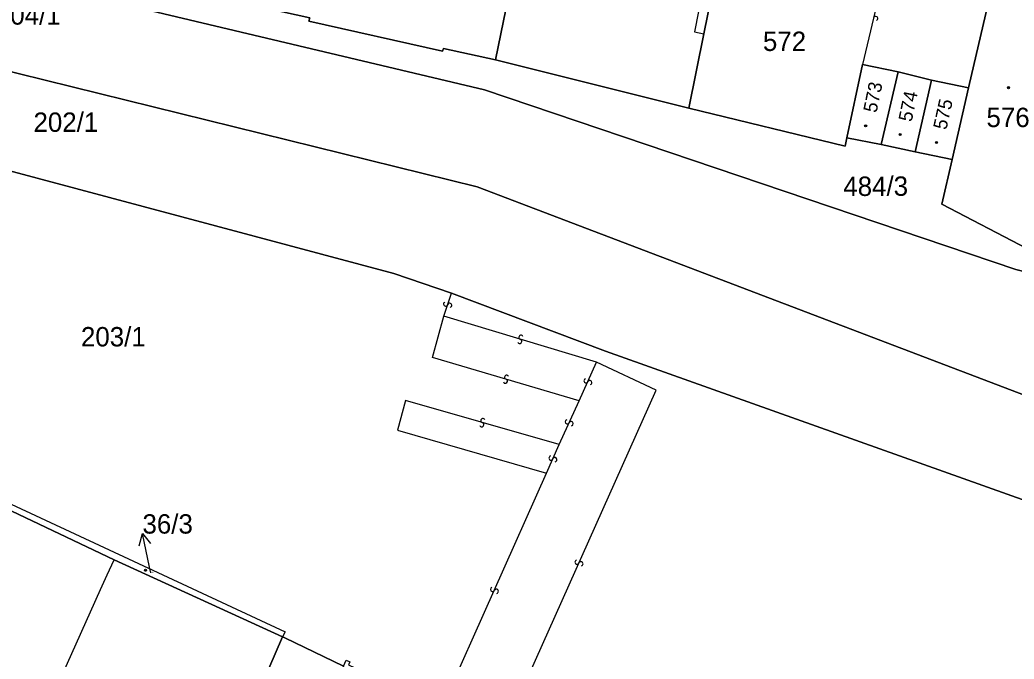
# Model space of a CAD drawing. Extents: x -600309 to -598967, y -1161267 to -1160292.
# Drawn here: x -599906.3 to -599819, y -1161220.1 to -1161164 of the extents above; entities that cross this region are included whole.
import ezdxf

# ---------------------------------------------------------------- set-up
doc = ezdxf.new("R2010")
doc.units = 0
for name, color, linetype in [('Level 1', 7, 'Continuous'), ('Level 13', 7, 'Continuous'), ('Level 3', 7, 'Continuous'), ('Level 4', 7, 'Continuous'), ('Level 5', 7, 'Continuous'), ('Level 57', 7, 'Continuous'), ('Level 60', 7, 'Continuous'), ('Vrstva 60', 7, 'Continuous')]:
    doc.layers.add(name, color=color, linetype=linetype)

msp = doc.modelspace()

# ---------------------------------------------------------------- linework, layer by layer
at = {"layer": 'Level 1'}
for points in [[(-600308.541, -1161016.585), (-600293.63, -1161026), (-600269.66, -1161037.42), (-600029.19, -1161135.15), (-600013.53, -1161140.37), (-599983.56, -1161149.75), (-599958.61, -1161155.76), (-599866.12, -1161178.6), (-599796.72, -1161205.03)], [(-600308.541, -1161029.185), (-600296.3, -1161037.15), (-600274.49, -1161049.84), (-600189.74, -1161080.33), (-600110.03, -1161111.48), (-600017.61, -1161148.92), (-599998.66, -1161155.17), (-599968.04, -1161161.44), (-599947.72, -1161166.65), (-599940.7, -1161168.31), (-599932.71, -1161170.39), (-599873.45, -1161186.23), (-599868.39, -1161187.94)], [(-600061.36, -1161110.25), (-600061.66, -1161110.46), (-600061.42, -1161112.61), (-600060.19, -1161113.93), (-600035.23, -1161124.14), (-600027.25, -1161127.68), (-600022.21, -1161129.09), (-599992.6, -1161138.37), (-599975.05, -1161143.25), (-599941.16, -1161151.69), (-599908.68, -1161159.77), (-599906.46, -1161160.46), (-599904.58, -1161161.31), (-599900.76, -1161162.29), (-599898.7, -1161162.24), (-599865.5, -1161170.1), (-599818.82, -1161185.87), (-599739.03, -1161205.3), (-599702.32, -1161201.68)], [(-599699.51, -1161214.79), (-599702.32, -1161201.68), (-599739.03, -1161205.3), (-599818.82, -1161185.87), (-599865.5, -1161170.1), (-599898.7, -1161162.24), (-599900.76, -1161162.29), (-599904.58, -1161161.31), (-599906.46, -1161160.46), (-599908.68, -1161159.77), (-599941.16, -1161151.69), (-599975.05, -1161143.25), (-599992.6, -1161138.37), (-600022.21, -1161129.09), (-600027.25, -1161127.68), (-600035.23, -1161124.14), (-600060.19, -1161113.93), (-600061.42, -1161112.61), (-600061.66, -1161110.46)], [(-599864.52, -1161167.46), (-599861.54, -1161152.91), (-599861.38, -1161152.25)], [(-599820.85, -1161160.75), (-599823, -1161169.93)], [(-599845.5, -1161161.57), (-599846.23, -1161165.18)], [(-599886.56, -1161162.52), (-599880.83, -1161163.77), (-599880.91, -1161164.07), (-599869.18, -1161166.71), (-599869.1, -1161166.47), (-599864.52, -1161167.46)], [(-599846.23, -1161165.18), (-599847.55, -1161171.72)], [(-599847.55, -1161171.72), (-599864.52, -1161167.46)], [(-599832.3, -1161167.87), (-599833.66, -1161174.3)], [(-599829.15, -1161168.52), (-599832.3, -1161167.87)], [(-599829.15, -1161168.52), (-599830.66, -1161174.89)], [(-599826.23, -1161169.24), (-599829.15, -1161168.52)], [(-599826.23, -1161169.24), (-599827.67, -1161175.53)], [(-599823, -1161169.93), (-599826.23, -1161169.24)], [(-599823, -1161169.93), (-599824.43, -1161176.22)], [(-599833.66, -1161174.3), (-599833.82, -1161175.05), (-599847.55, -1161171.72)], [(-599830.66, -1161174.89), (-599833.66, -1161174.3)], [(-599827.67, -1161175.53), (-599830.66, -1161174.89)], [(-599824.43, -1161176.22), (-599827.67, -1161175.53)], [(-599817.03, -1161180.41), (-599817.81, -1161184.06), (-599825.32, -1161180.15), (-599824.43, -1161176.22)], [(-599868.39, -1161187.94), (-599854.87, -1161193.03), (-599799.36, -1161212.78)], [(-599912.43, -1161204.52), (-599898, -1161211.36)], [(-599912.22, -1161204.06), (-599883, -1161217.66), (-599883.21, -1161218.12)], [(-599905.68, -1161263.61), (-599912.2, -1161260.54), (-599903.55, -1161242.84), (-599906.57, -1161241.28), (-599906.18, -1161240.35), (-599907.11, -1161239.97), (-599906.24, -1161238.17), (-599909.42, -1161236.7), (-599899.21, -1161213.95), (-599898.61, -1161212.67), (-599898, -1161211.36)], [(-599898, -1161211.36), (-599883.21, -1161218.12)], [(-599883.21, -1161218.12), (-599884.43, -1161220.89), (-599884.25, -1161220.97), (-599885.99, -1161224.72), (-599888.25, -1161229.47)], [(-599877.87, -1161220.68), (-599883.01, -1161218.21), (-599883.21, -1161218.12)]]:
    msp.add_lwpolyline(points, dxfattribs=at)
at = {"layer": 'Level 13'}
for centre, start, end in [((-599831.141, -1161163.835), 293.93278, 166.03078), ((-599868.895, -1161188.902), 109.44481, 341.54281), ((-599868.545, -1161189.017), 289.23036, 161.82036), ((-599862.286, -1161191.824), 20.4316, 253.0216), ((-599862.395, -1161192.176), 200.64606, 72.74405), ((-599863.547, -1161195.324), 20.65089, 253.24089), ((-599863.654, -1161195.676), 200.86534, 72.96334), ((-599856.568, -1161195.633), 103.28528, 335.38328), ((-599856.232, -1161195.786), 283.07083, 155.66083), ((-599865.732, -1161199.487), 201.44417, 73.54216), ((-599865.629, -1161199.133), 21.22971, 253.81971), ((-599858.217, -1161199.241), 102.51205, 334.61004), ((-599857.883, -1161199.398), 282.29759, 154.88759), ((-599859.648, -1161202.415), 103.79108, 335.88908), ((-599859.312, -1161202.564), 283.57663, 156.16663), ((-599857.358, -1161211.543), 103.26304, 335.36103), ((-599857.022, -1161211.696), 283.04858, 155.63858), ((-599864.788, -1161213.963), 103.30958, 335.40758), ((-599864.452, -1161214.116), 283.09512, 155.68513)]:
    msp.add_arc(centre, 0.184, start, end, dxfattribs=at)
at = {"layer": 'Level 3'}
for points in [[(-599830.35, -1161159.71), (-599832.3, -1161167.87)], [(-599845.5, -1161161.57), (-599846.35, -1161161.4), (-599847.06, -1161165.02), (-599846.23, -1161165.18)], [(-599869.05, -1161189.98), (-599868.39, -1161187.94)], [(-599857.16, -1161197.41), (-599870.05, -1161193.59), (-599869.05, -1161189.98)], [(-599855.64, -1161194.01), (-599869.05, -1161189.98)], [(-599863.97, -1161226.77), (-599850.41, -1161196.47), (-599855.64, -1161194.01)], [(-599857.16, -1161197.41), (-599855.64, -1161194.01)], [(-599858.93, -1161201.23), (-599872.42, -1161197.38), (-599873.13, -1161199.97), (-599860.03, -1161203.75)], [(-599858.93, -1161201.23), (-599857.16, -1161197.41)], [(-599860.03, -1161203.75), (-599858.93, -1161201.23)], [(-599869.22, -1161224.33), (-599860.03, -1161203.75)]]:
    msp.add_lwpolyline(points, dxfattribs=at)
at = {"layer": 'Level 5'}
for centre, radius in [((-599819.48, -1161169.91), 0.09), ((-599819.48, -1161169.91), 0.0521), ((-599832.02, -1161173.26), 0.09), ((-599832.02, -1161173.26), 0.0521), ((-599828.98, -1161174.03), 0.09), ((-599828.98, -1161174.03), 0.0521), ((-599825.79, -1161174.73), 0.09), ((-599825.79, -1161174.73), 0.0521), ((-599895.25, -1161212.27), 0.09), ((-599895.25, -1161212.27), 0.0521)]:
    msp.add_circle(centre, radius, dxfattribs=at)
at = {"layer": 'Level 57'}
for p, q in [((-599894.889, -1161211.983), (-599895.52, -1161209.05)), ((-599894.78, -1161212.49), (-599894.889, -1161211.983))]:
    msp.add_line(p, q, dxfattribs=at)
msp.add_lwpolyline([(-599895.798, -1161210.133), (-599895.52, -1161209.05), (-599894.821, -1161209.923)], dxfattribs=at)
at = {"layer": 'Level 60'}
for points in [[(-599860.52, -1161148.26), (-599859.35, -1161142.64), (-599858.3, -1161137.61), (-599858.22, -1161137.19), (-599855.78, -1161137.53), (-599856.94, -1161143.54), (-599842.72, -1161147.83), (-599843.42, -1161150.97), (-599844.08, -1161154.58), (-599844.73, -1161157.96), (-599845.5, -1161161.57), (-599846.23, -1161165.18), (-599847.55, -1161171.72), (-599864.52, -1161167.46), (-599861.54, -1161152.91), (-599861.38, -1161152.25), (-599861.11, -1161151.11), (-599860.97, -1161150.45)], [(-599872.27, -1161145.29), (-599860.52, -1161148.26), (-599860.97, -1161150.45), (-599861.11, -1161151.11), (-599861.38, -1161152.25), (-599861.54, -1161152.91), (-599864.52, -1161167.46), (-599869.1, -1161166.47), (-599869.18, -1161166.71), (-599880.91, -1161164.07), (-599880.83, -1161163.77), (-599886.56, -1161162.52), (-599886.78, -1161162.47), (-599885.77, -1161158.1), (-599883.3, -1161147.42), (-599882.48, -1161143.63), (-599881.8, -1161140.55), (-599874.24, -1161142.24), (-599873.89, -1161142.32)], [(-599843.42, -1161150.97), (-599842.72, -1161147.83), (-599841.89, -1161143.68), (-599840.52, -1161143.91), (-599839.25, -1161144.09), (-599838.84, -1161144.16), (-599821.09, -1161150.4), (-599819.25, -1161150.71), (-599819.38, -1161154.09), (-599819.81, -1161156.13), (-599819.98, -1161157), (-599820.85, -1161160.75), (-599823, -1161169.93), (-599826.23, -1161169.24), (-599829.15, -1161168.52), (-599832.3, -1161167.87), (-599833.66, -1161174.3), (-599833.82, -1161175.05), (-599847.55, -1161171.72), (-599846.23, -1161165.18), (-599845.5, -1161161.57), (-599844.73, -1161157.96), (-599844.08, -1161154.58)], [(-599821.09, -1161150.4), (-599820.52, -1161146.98), (-599817.41, -1161147.49), (-599817.9, -1161150.94), (-599813.63, -1161151.49), (-599811.83, -1161151.63), (-599813.48, -1161162.26), (-599813.86, -1161164.75), (-599817.03, -1161180.41), (-599817.81, -1161184.06), (-599825.32, -1161180.15), (-599824.43, -1161176.22), (-599823, -1161169.93), (-599820.85, -1161160.75), (-599819.98, -1161157), (-599819.81, -1161156.13), (-599819.38, -1161154.09), (-599819.25, -1161150.71)], [(-599832.3, -1161167.87), (-599829.15, -1161168.52), (-599830.66, -1161174.89), (-599833.66, -1161174.3)], [(-599829.15, -1161168.52), (-599826.23, -1161169.24), (-599827.67, -1161175.53), (-599830.66, -1161174.89)], [(-599826.23, -1161169.24), (-599823, -1161169.93), (-599824.43, -1161176.22), (-599827.67, -1161175.53)], [(-599912.43, -1161204.52), (-599912.22, -1161204.06), (-599883, -1161217.66), (-599883.21, -1161218.12), (-599898, -1161211.36)], [(-599902.2, -1161259.17), (-599904.59, -1161264.13), (-599905.68, -1161263.61), (-599912.2, -1161260.54), (-599903.55, -1161242.84), (-599906.57, -1161241.28), (-599906.18, -1161240.35), (-599907.11, -1161239.97), (-599906.24, -1161238.17), (-599909.42, -1161236.7), (-599899.21, -1161213.95), (-599898.61, -1161212.67), (-599898, -1161211.36), (-599883.21, -1161218.12), (-599884.43, -1161220.89), (-599884.25, -1161220.97), (-599885.99, -1161224.72), (-599888.25, -1161229.47), (-599887.34, -1161229.9), (-599892.14, -1161240.1), (-599901.32, -1161259.61)], [(-599892.14, -1161240.1), (-599887.34, -1161229.9), (-599888.25, -1161229.47), (-599885.99, -1161224.72), (-599884.25, -1161220.97), (-599884.43, -1161220.89), (-599883.21, -1161218.12), (-599883.01, -1161218.21), (-599877.87, -1161220.68), (-599882.83, -1161231.3), (-599883.5, -1161230.96), (-599887.59, -1161239.63), (-599888.66, -1161241.84)]]:
    msp.add_lwpolyline(points, close=True, dxfattribs=at)
for points in [[(-599739.03, -1161205.3), (-599818.82, -1161185.87), (-599865.5, -1161170.1), (-599898.7, -1161162.24), (-599900.76, -1161162.29), (-599904.58, -1161161.31), (-599906.46, -1161160.46), (-599908.68, -1161159.77), (-599941.16, -1161151.69), (-599975.05, -1161143.25), (-599992.6, -1161138.37)], [(-599880.83, -1161163.77), (-599880.91, -1161164.07), (-599869.18, -1161166.71), (-599869.1, -1161166.47), (-599864.52, -1161167.46), (-599847.55, -1161171.72), (-599833.82, -1161175.05), (-599833.66, -1161174.3), (-599830.66, -1161174.89), (-599827.67, -1161175.53), (-599824.43, -1161176.22), (-599825.32, -1161180.15), (-599817.81, -1161184.06), (-599817.03, -1161180.41), (-599812.41, -1161181.69), (-599811.75, -1161179.01), (-599807.4, -1161180.11), (-599797.98, -1161182.38), (-599797.8, -1161181.4), (-599796.32, -1161181.96), (-599783.99, -1161186.66), (-599783.62, -1161185.74), (-599775.49, -1161187.15), (-599767.96, -1161188.46)]]:
    msp.add_lwpolyline(points, dxfattribs=at)
at = {"layer": 'Vrstva 60'}
for points in [[(-599745.25, -1161219.88), (-599778.44, -1161210.97), (-599796.72, -1161205.03), (-599866.12, -1161178.6), (-599958.61, -1161155.76), (-599983.56, -1161149.75), (-600013.53, -1161140.37), (-600029.19, -1161135.15), (-600269.66, -1161037.42)], [(-600269.66, -1161037.42), (-600029.19, -1161135.15), (-600013.53, -1161140.37), (-599983.56, -1161149.75), (-599958.61, -1161155.76), (-599866.12, -1161178.6), (-599796.72, -1161205.03), (-599778.44, -1161210.97), (-599745.25, -1161219.88)], [(-600189.74, -1161080.33), (-600110.03, -1161111.48), (-600017.61, -1161148.92), (-599998.66, -1161155.17), (-599968.04, -1161161.44), (-599947.72, -1161166.65), (-599940.7, -1161168.31), (-599932.71, -1161170.39), (-599873.45, -1161186.23), (-599868.39, -1161187.94), (-599854.87, -1161193.03), (-599799.36, -1161212.78), (-599792.54, -1161213.92), (-599784.84, -1161216.05), (-599772.79, -1161219.97)], [(-599772.79, -1161219.97), (-599784.84, -1161216.05), (-599792.54, -1161213.92), (-599799.36, -1161212.78), (-599854.87, -1161193.03), (-599868.39, -1161187.94), (-599873.45, -1161186.23), (-599932.71, -1161170.39), (-599940.7, -1161168.31), (-599947.72, -1161166.65), (-599968.04, -1161161.44), (-599998.66, -1161155.17), (-600017.61, -1161148.92), (-600110.03, -1161111.48), (-600189.74, -1161080.33)], [(-599739.03, -1161205.3), (-599818.82, -1161185.87), (-599865.5, -1161170.1), (-599898.7, -1161162.24), (-599900.76, -1161162.29), (-599904.58, -1161161.31), (-599906.46, -1161160.46), (-599908.68, -1161159.77), (-599941.16, -1161151.69), (-599975.05, -1161143.25), (-599992.6, -1161138.37)], [(-599907.859, -1161267.031), (-599905.986, -1161267.031), (-599905.85, -1161266.76), (-599904.59, -1161264.13), (-599905.68, -1161263.61), (-599912.2, -1161260.54), (-599903.55, -1161242.84), (-599906.57, -1161241.28), (-599906.18, -1161240.35), (-599907.11, -1161239.97), (-599906.24, -1161238.17), (-599909.42, -1161236.7), (-599899.21, -1161213.95), (-599898.61, -1161212.67), (-599898, -1161211.36), (-599912.43, -1161204.52)], [(-599912.22, -1161204.06), (-599883, -1161217.66), (-599883.21, -1161218.12), (-599883.01, -1161218.21), (-599877.87, -1161220.68), (-599877.63, -1161220.16), (-599877.32, -1161220.3), (-599877.42, -1161220.56), (-599873.86, -1161222.27), (-599873.72, -1161221.98), (-599869.22, -1161224.33), (-599863.97, -1161226.77), (-599859.2, -1161228.89), (-599859.33, -1161229.17), (-599855.7, -1161230.87), (-599855.56, -1161230.59), (-599855.25, -1161230.74), (-599855.43, -1161231.13), (-599851.48, -1161233.14), (-599847.27, -1161234.22), (-599843.59, -1161234.35), (-599816.43, -1161232.83)]]:
    msp.add_lwpolyline(points, dxfattribs=at)

# ---------------------------------------------------------------- texts
at = {"layer": 'Level 4'}
for s, height, p in [('572', 1.7, (-599841.04, -1161166.69)), ('576', 1.7, (-599821.41, -1161173.37)), ('203/1', 1.7, (-599900.92, -1161192.62)), ('36/3', 0.1, (-599894.78, -1161212.49))]:
    msp.add_text(s, height=height, dxfattribs=at).set_placement(p)
for s, height, rotation, p in [('573', 1.2, 78.3, (-599831.07, -1161172.17)), ('574', 1.2, 78.3, (-599827.98, -1161172.97)), ('575', 1.2, 77.4, (-599824.94, -1161173.67)), ('484/3', 1.7, 0.23886, (-599833.98, -1161179.423))]:
    msp.add_text(s, height=height, rotation=rotation, dxfattribs=at).set_placement(p)
at = {"layer": 'Level 57'}
for s, p in [('204/1', (-599908.39, -1161164.38)), ('202/1', (-599905.09, -1161173.79)), ('36/3', (-599895.52, -1161209.05))]:
    msp.add_text(s, height=1.7, dxfattribs=at).set_placement(p)

doc.saveas('drawing.dxf')
